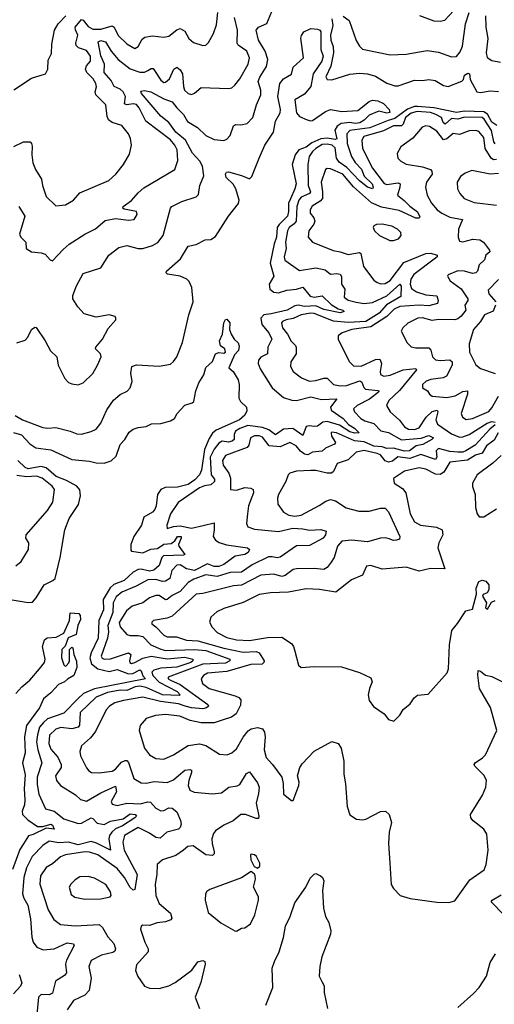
# Model space of a CAD drawing. Extents: x 2087054 to 2277909, y 548907 to 753496.
# Tile 310 of 444: x 2176762 to 2179700, y 695011 to 701101. Entities that reach past the tile are written whole.
import ezdxf

# ---------------------------------------------------------------- set-up
doc = ezdxf.new("R2010")
doc.units = 0

msp = doc.modelspace()

# ---------------------------------------------------------------- linework, layer by layer
at = {"layer": '0CON20XD'}
for points in [[(2176725, 700317.1), (2176785, 700345.7), (2176826.7, 700345), (2176836, 700335), (2176838.8, 700318.8), (2176837.1, 700265), (2176844.4, 700215), (2176860.8, 700175), (2176897.1, 700115), (2176903.3, 700075), (2176925, 700007.5), (2176985, 699950), (2177045, 699956.2), (2177095, 699983.8), (2177135, 700029.4), (2177314.4, 700105.6), (2177358, 700145), (2177405.4, 700204.6), (2177440.9, 700269.1), (2177454.4, 700325), (2177448.8, 700365), (2177436.4, 700395), (2177395.3, 700445.3), (2177335, 700465.8), (2177312.1, 700482.1), (2177302.8, 700502.7), (2177295.4, 700575), (2177232.4, 700635), (2177229.7, 700655), (2177237.2, 700685), (2177233.3, 700705), (2177215.9, 700735), (2177178.6, 700775), (2177169.4, 700795), (2177174.6, 700815), (2177199.7, 700845), (2177199.5, 700875), (2177175, 700910.9), (2177127, 700927), (2177111.1, 700941.1), (2177109.4, 700955), (2177122.3, 701005), (2177107.2, 701037.2), (2177105.8, 701055), (2177145, 701102.5), (2177155, 701097.5), (2177185, 701057.7), (2177215, 701042.9), (2177265, 701041.3), (2177335, 701062.2), (2177347.7, 701055), (2177372, 701002), (2177425, 700950.4), (2177475, 700921.9), (2177495, 700934.2), (2177520.6, 700979.4), (2177537.4, 700992.6), (2177585, 701000), (2177653.3, 700993.3), (2177685, 700998.1), (2177735, 701038.9), (2177755, 701046.9), (2177785, 701030), (2177810, 700985), (2177838.8, 700958.8), (2177895, 700940), (2177915, 700943.3), (2177930.5, 700959.5), (2177961.4, 701015), (2177980.9, 701069.1), (2177988.7, 701145)], [(2177244.5, 698965), (2177266.4, 699016.4), (2177262.5, 699035), (2177231.2, 699065), (2177234, 699075), (2177275.3, 699124.7), (2177308.8, 699191.2), (2177356.2, 699245), (2177356.7, 699255), (2177352.5, 699265), (2177315, 699275.8), (2177235, 699260.6), (2177160.6, 699280.6), (2177122, 699325), (2177090.8, 699375), (2177092, 699395), (2177114.2, 699455), (2177155, 699530), (2177264, 699565), (2177314.7, 699645.3), (2177375, 699692.2), (2177425, 699703.6), (2177495, 699685.4), (2177525.3, 699684.7), (2177585, 699704.5), (2177616.4, 699723.6), (2177650.9, 699765), (2177695.5, 699935), (2177704.8, 699945.2), (2177766.3, 699976.3), (2177853.8, 700005), (2177869.7, 700020.3), (2177876.2, 700075), (2177902.2, 700135), (2177893.1, 700195), (2177876.5, 700225), (2177832.6, 700275), (2177788.7, 700355), (2177729.3, 700405), (2177685.7, 700465.7), (2177634.9, 700504.9), (2177516.2, 700645), (2177511.3, 700658.7), (2177535, 700662.5), (2177573.6, 700653.6), (2177655, 700610.9), (2177705, 700593.6), (2177734.5, 700554.5), (2177775, 700515.3), (2177801, 700471), (2177863.4, 700433.4), (2177915, 700383.7), (2177965, 700360.4), (2178025, 700354.5), (2178045, 700362.2), (2178064.6, 700385.4), (2178085.4, 700444.6), (2178097.5, 700452.5), (2178130.9, 700450.9), (2178170.5, 700459.5), (2178204.7, 700495.3), (2178228.8, 700575), (2178254.7, 700635), (2178254, 700665), (2178237.7, 700717.7), (2178247.6, 700745), (2178289.5, 700810.5), (2178297.4, 700855), (2178281.9, 700905), (2178240.2, 700975), (2178226.5, 701035), (2178240, 701055), (2178292, 701078), (2178333.5, 701176.5)], [(2178765, 701122.2), (2178801.9, 701095), (2178845, 700971.2), (2178865, 700936.2), (2178885, 700918.6), (2179055, 700883.6), (2179155, 700887.5), (2179285, 700909.6), (2179355, 700899.1), (2179435, 700870.4), (2179465, 700872.2), (2179488.5, 700901.5), (2179503.8, 700936.2), (2179521.2, 701075), (2179544.2, 701145)], [(2179235.8, 701125.8), (2179325, 701093.1), (2179365, 701090.6), (2179393.2, 701096.8), (2179473.2, 701185)], [(2176725, 700666.7), (2176835, 700740), (2176922.5, 700765), (2176936.7, 700795), (2176939.3, 700849.3), (2176958.3, 700891.7), (2176961.2, 700948.8), (2176976.9, 701035), (2177000.4, 701075), (2177047.3, 701125)], [(2176757.6, 699945), (2176793.6, 699885), (2176760.9, 699775), (2176769.2, 699755), (2176800, 699725), (2176802.5, 699685), (2176834.2, 699664.2), (2176895, 699658), (2176919.5, 699649.5), (2176950, 699615), (2176965, 699608.8), (2177030.2, 699679.8), (2177068.3, 699711.7), (2177164.4, 699775), (2177232.3, 699807.7), (2177290.7, 699859.3), (2177355, 699870.5), (2177435, 699860), (2177470, 699865), (2177488.6, 699895), (2177485, 699913.8), (2177408, 699928), (2177400, 699935), (2177402, 699945), (2177455, 699982.9), (2177495, 700030.5), (2177529.9, 700060.1), (2177721.4, 700175), (2177741.1, 700228.9), (2177737.7, 700295), (2177722.5, 700325), (2177695, 700358.2), (2177543.2, 700473.2), (2177502, 700555), (2177485.5, 700575.5), (2177465, 700580), (2177425, 700574.2), (2177411.2, 700581.2), (2177416, 700625), (2177403, 700655), (2177385, 700671.6), (2177347.8, 700687.8), (2177327.9, 700725), (2177284.2, 700775), (2177287.7, 700825), (2177265, 700876.4), (2177247, 700963), (2177265, 700971.9), (2177293.3, 700963.3), (2177327.4, 700905), (2177370.8, 700855), (2177445, 700797.7), (2177505, 700775.3), (2177535, 700776.6), (2177555, 700786.2), (2177575, 700798.2), (2177588.1, 700798.1), (2177635, 700726.2), (2177655, 700713.2), (2177665, 700713.9), (2177689.4, 700735), (2177715.3, 700794.7), (2177735, 700806.7), (2177755, 700790.5), (2177770, 700765), (2177775, 700687.5), (2177782.9, 700665), (2177805, 700644.4), (2177825, 700638), (2177845, 700646.2), (2177885, 700680.6), (2178055, 700674.4), (2178075, 700680), (2178094.5, 700695.5), (2178125.3, 700734.7), (2178175.4, 700825), (2178185.4, 700865), (2178167.8, 700905), (2178115, 700943.3), (2178108.2, 700955), (2178109.5, 701035), (2178092.5, 701115)], [(2178694.9, 701105), (2178699.8, 701065), (2178684.9, 701005), (2178687.2, 700975), (2178702.2, 700935), (2178704.1, 700895), (2178687.1, 700813), (2178657.9, 700747.9), (2178665, 700730.6), (2178695, 700728.2), (2178805, 700764.6), (2178865, 700770.7), (2178915, 700766.1), (2178965, 700752.2), (2179035, 700707.5), (2179085, 700690.6), (2179105, 700691.8), (2179205, 700727.2), (2179255, 700725.2), (2179295, 700731.6), (2179333.8, 700725), (2179385, 700693.5), (2179415, 700686.5), (2179499.6, 700720.4), (2179509.3, 700730.7), (2179515, 700758.1), (2179535, 700770), (2179545.5, 700765.5), (2179549.8, 700729.8), (2179591.1, 700655), (2179615, 700650.6), (2179675, 700661.6), (2179725, 700655.8)], [(2179644.7, 701125), (2179646.4, 701055), (2179659.7, 700985), (2179649.1, 700895), (2179655.9, 700865.9), (2179685, 700847.5), (2179737.3, 700837.3)], [(2176735, 698651.9), (2176778.8, 698625), (2176905, 698579.4), (2176935, 698574.4), (2176985, 698578.8), (2177075, 698556.4), (2177115, 698538.9), (2177145, 698536.7), (2177205, 698553.1), (2177235, 698569.2), (2177263.9, 698606.1), (2177302.3, 698687.7), (2177343, 698747), (2177385, 698782.9), (2177426.8, 698803.2), (2177445, 698823.3), (2177457.3, 698862.7), (2177450, 698915), (2177456.2, 698955), (2177484.3, 698965.7), (2177625, 698956.9), (2177695, 698970.6), (2177715, 698986.9), (2177734.6, 699015), (2177768.8, 699105), (2177808.7, 699275), (2177836.8, 699355), (2177828.1, 699445), (2177811.1, 699481.1), (2177796.2, 699496.2), (2177755, 699513.8), (2177676.1, 699526.1), (2177668.8, 699535), (2177671.2, 699545), (2177757.8, 699622.2), (2177805, 699700), (2177855, 699710.6), (2177911.1, 699738.9), (2177945, 699741.4), (2177975, 699760), (2178054.2, 699885.8), (2178116.6, 699963.4), (2178120.9, 699985), (2178100.5, 700055), (2178084.3, 700084.3), (2178039.2, 700125), (2178035.5, 700145), (2178042.1, 700157.9), (2178055, 700160.5), (2178135, 700137.3), (2178185, 700116), (2178199.1, 700130.9), (2178245.4, 700244.6), (2178278.8, 700325), (2178333.9, 700405), (2178345, 700473.3), (2178374.4, 700525.6), (2178376.2, 700545), (2178360.8, 700625), (2178372.2, 700705), (2178395, 700734), (2178445, 700762.9), (2178455, 700806.2), (2178518.6, 700865), (2178503.1, 700986.9), (2178506.1, 701003.9), (2178520, 701025), (2178565, 701045.8), (2178605, 701042), (2178619.2, 701035), (2178625.4, 701025), (2178626.8, 700916.8), (2178640, 700875), (2178633.2, 700845), (2178578.5, 700765), (2178565, 700687.1), (2178525, 700639.7), (2178464.5, 700605), (2178475.7, 700525), (2178495, 700502.5), (2178540.5, 700480.5), (2178565, 700474.4), (2178575, 700478.1), (2178655, 700533.6), (2178685, 700544.7), (2178756.3, 700533.7), (2178855, 700540), (2178925, 700594.1), (2178945, 700602.1), (2178978.7, 700598.7), (2179015, 700582.2), (2179050, 700545), (2179053.4, 700526.6), (2179035, 700521.7), (2178985, 700535.5), (2178925, 700510.8), (2178895, 700478.5), (2178868.2, 700461.8), (2178839.4, 700459.4), (2178805, 700465.8), (2178751, 700459), (2178728, 700442), (2178713.4, 700416.6), (2178725, 700364.6), (2178715, 700360), (2178665, 700367.6), (2178625.8, 700364.1), (2178570.6, 700339.4), (2178535, 700311.4), (2178490.9, 700295), (2178467.9, 700265), (2178449.2, 700205), (2178472.9, 700085), (2178465.8, 700054.2), (2178438, 699992), (2178425.1, 699965), (2178426.3, 699915), (2178419, 699885), (2178368, 699835), (2178355.6, 699815), (2178351.9, 699755), (2178337.8, 699715), (2178313, 699595), (2178335.3, 699515), (2178305.5, 699465), (2178309.5, 699435), (2178335, 699415.4), (2178365, 699411.1), (2178415, 699428.1), (2178475, 699433.6), (2178515, 699446.8), (2178561, 699391), (2178585, 699384.8), (2178635, 699392.5), (2178689.5, 699339.5), (2178732.4, 699312.4), (2178762, 699305), (2178769.5, 699295), (2178745, 699287.5), (2178645, 699309), (2178595, 699331), (2178525, 699327.1), (2178485, 699335.9), (2178465, 699332), (2178416.8, 699303.2), (2178318.3, 699281.7)], [(2179715, 700445.9), (2179685, 700466.9), (2179656.9, 700516.9), (2179635, 700530.3), (2179515, 700534.6), (2179465, 700526), (2179325.4, 700555.4), (2179224.7, 700564.7), (2179205, 700563.4), (2179162.8, 700547.2), (2179085, 700489.2), (2179042, 700478), (2178928.7, 700431.3), (2178805, 700415.6), (2178786.2, 700395), (2178790, 700335), (2178815, 700255.3), (2178837.6, 700217.6), (2178877, 700177), (2178893.7, 700133.7), (2178943.5, 700085), (2178950.7, 700065), (2178945.7, 700054.3), (2178915, 700064.5), (2178865, 700103.6), (2178786.2, 700186.2), (2178739.5, 700219.5), (2178723.4, 700245), (2178715, 700307.4), (2178695.7, 700325), (2178665, 700330.9), (2178635, 700328.9), (2178595, 700303.7), (2178573.5, 700285), (2178554.8, 700255.2), (2178546.1, 700205), (2178547.8, 700075), (2178561.6, 700035), (2178555.1, 700024.9), (2178505, 700002.5), (2178489.8, 699985), (2178476.7, 699945), (2178473, 699855), (2178461.5, 699838.5), (2178429.3, 699815), (2178419.6, 699795), (2178407.3, 699725), (2178411.4, 699685), (2178398.7, 699635), (2178403.6, 699613.6), (2178495, 699550.5), (2178595, 699566.4), (2178653.2, 699553.2), (2178685, 699527.5), (2178725, 699531.6), (2178745, 699526.4), (2178753.2, 699513.2), (2178754.1, 699465), (2178775.5, 699435), (2178770.4, 699385), (2178796.2, 699366.2), (2178845, 699353), (2178895, 699344.8), (2178945, 699352.5), (2179035, 699392.4), (2179115.2, 699465.2), (2179123.2, 699453.2), (2179121, 699389), (2179033.2, 699336.8), (2178987.9, 699285), (2178905, 699234.1), (2178795, 699228.7), (2178705, 699235.9), (2178585, 699284.5), (2178565, 699286), (2178504.5, 699275.5), (2178455, 699252.4), (2178412, 699245), (2178389.4, 699235), (2178381.8, 699225), (2178389.2, 699195), (2178420, 699155), (2178441.6, 699111.6), (2178469.2, 699085), (2178473.2, 699073.2), (2178473.3, 699035), (2178439.6, 698985), (2178437.8, 698955), (2178455.6, 698925), (2178507.1, 698885), (2178556, 698866), (2178595, 698869), (2178645, 698883.9), (2178665, 698883), (2178705, 698843.9), (2178745, 698836.3), (2178785, 698839.2), (2178867.7, 698867.7), (2178879.7, 698859.7), (2178892.3, 698825), (2178903.5, 698815), (2178978.3, 698808.3), (2178986.9, 698805), (2178983.6, 698796.4), (2178927.1, 698752.9), (2178850, 698715), (2178828.1, 698695), (2178834.4, 698675), (2178874.6, 698635), (2178899, 698619), (2178953.4, 698603.4), (2178998.2, 698558.2), (2179045, 698548.4), (2179125, 698502.8), (2179247.4, 698512.6), (2179295, 698530), (2179323.1, 698515), (2179312.9, 698505), (2179256.6, 698473.4), (2179215.3, 698464.7), (2179175, 698435.1), (2179145, 698432.1), (2179075, 698451.5), (2179035, 698449.4), (2179005, 698459.4), (2178955, 698463.6), (2178895, 698489.7), (2178835, 698495.3), (2178723.3, 698545), (2178695, 698549.6), (2178690, 698545), (2178691.4, 698525), (2178716.1, 698485), (2178711.5, 698475), (2178655, 698450.4), (2178635, 698432.7), (2178575.5, 698425.5), (2178545, 698409), (2178525, 698413.5), (2178501.2, 698431.2), (2178473.6, 698465), (2178435, 698485.4), (2178375, 698459.3), (2178306.1, 698466.1), (2178265, 698518.2), (2178245, 698526.3), (2178215, 698526.6), (2178190.5, 698515), (2178181.2, 698468.8), (2178170, 698455), (2178035, 698405.4), (2178017.5, 698375), (2178022, 698345), (2178056.5, 698296.5), (2178066.8, 698265), (2178067.5, 698195), (2178105, 698191.5), (2178155, 698207.3), (2178193.6, 698203.6), (2178206.7, 698195), (2178209.1, 698175), (2178179.1, 698095), (2178171.5, 698045), (2178166.7, 697985), (2178174.6, 697964.6), (2178215, 697949.3), (2178365, 697935.9), (2178453.1, 697956.9), (2178515, 697951.4), (2178556.5, 697943.5), (2178627.1, 697947.1), (2178658.3, 697938.3), (2178655.3, 697915), (2178639.7, 697895), (2178555, 697848.2), (2178475, 697846.7), (2178375, 697775.8), (2178355, 697772), (2178325, 697779.6), (2178302.1, 697777.9), (2178200.1, 697729.9), (2178135, 697683.6), (2178065, 697682.8), (2177985, 697656.2), (2177915, 697666.9), (2177839, 697641), (2177805, 697619.6), (2177756.2, 697565), (2177705, 697539.5), (2177675, 697513.9), (2177665, 697512.7), (2177625, 697540), (2177605, 697539.4), (2177565.7, 697524.3), (2177525, 697493.9), (2177457.4, 697472.6), (2177423.8, 697445), (2177377.8, 697372.2), (2177384.7, 697345), (2177425, 697298.8), (2177445, 697291.2), (2177495, 697291.6), (2177525, 697285.2), (2177574.5, 697234.5), (2177635, 697207.1), (2177665, 697199.7), (2177845, 697205.4), (2177915, 697199.2), (2178063.5, 697145), (2178062.5, 697135), (2178035, 697121.4), (2177895, 697114.2), (2177680.4, 697035), (2177681.5, 697025), (2177694.6, 697015), (2177755, 696988.3), (2177927.5, 696865), (2177930, 696855), (2177918.5, 696845), (2177895, 696839.3), (2177825, 696844.6), (2177785.8, 696855.8), (2177745, 696869.4), (2177633.9, 696883.9), (2177525, 696909.8), (2177405, 696890.5), (2177351.4, 696875), (2177318.9, 696855), (2177297.6, 696832.4), (2177231.8, 696698.2), (2177201.3, 696658.7), (2177145, 696609.2), (2177133.3, 696575), (2177138, 696548), (2177175, 696473.8), (2177190, 696455), (2177207.5, 696445), (2177255, 696441.8), (2177335, 696453.9), (2177355, 696464.6), (2177391.9, 696508.1), (2177415, 696519.2), (2177425, 696518.2), (2177435, 696505.7), (2177468.1, 696408.1), (2177515, 696380.4), (2177545, 696378.8), (2177595, 696390), (2177675, 696383.4), (2177715, 696400), (2177745, 696425.3), (2177785, 696459.6), (2177814.4, 696464.4), (2177825, 696458.8), (2177826.4, 696445), (2177808.4, 696395), (2177804.1, 696364.1), (2177814.3, 696335), (2177842.4, 696322.4), (2177955, 696313.3), (2178011.1, 696318.9), (2178056.8, 696353.2), (2178108.1, 696361.9), (2178125, 696370.8), (2178165, 696437.8), (2178185, 696450), (2178235, 696381.9), (2178243.5, 696355), (2178241.1, 696315), (2178226.6, 696255), (2178243.1, 696175), (2178239.4, 696160.6), (2178225, 696159.4), (2178160, 696185), (2178130, 696185), (2178083.3, 696146.7), (2178025, 696119.3), (2177974.4, 696085), (2177961.6, 696068.4), (2177952.2, 696035), (2177953.6, 696005), (2177966.8, 695955), (2177965, 695942), (2177955, 695931.8), (2177915, 695936.6), (2177835, 695991.1), (2177802.8, 695987.2), (2177775, 695964.2), (2177729.3, 695930.7), (2177645.4, 695904.6), (2177613.3, 695876.7), (2177611.2, 695815), (2177600.4, 695755), (2177603.8, 695685), (2177625.5, 695635), (2177695.6, 695575), (2177704.2, 695545), (2177697.3, 695532.7), (2177665, 695520.5), (2177612.5, 695515), (2177565, 695499.2), (2177525, 695500.8), (2177514, 695495), (2177509.2, 695475), (2177535.7, 695395), (2177556.7, 695355), (2177556.7, 695335), (2177485.5, 695255), (2177479.8, 695219.8), (2177493.8, 695183.8), (2177535, 695124), (2177565, 695111.1), (2177625, 695110), (2177685, 695126.1), (2177725, 695146.8), (2177827.3, 695222.7), (2177865, 695274.3), (2177895, 695282.5), (2177908, 695275), (2177910.5, 695260.5), (2177883.8, 695146.2)], [(2179705, 700332.3), (2179696.4, 700345), (2179683.2, 700415), (2179637.9, 700485), (2179625, 700496.1), (2179515, 700498.6), (2179474.1, 700485.9), (2179435, 700489.1), (2179395, 700455.2), (2179383, 700465), (2179373.2, 700495), (2179338.8, 700515), (2179305, 700526.6), (2179222.3, 700532.3), (2179185, 700522), (2179149.3, 700495), (2179136.6, 700455), (2179125, 700444), (2179075, 700445.1), (2179015, 700414.2), (2178891.6, 700378.4), (2178880.6, 700355), (2178884.2, 700305), (2178945, 700183.1), (2179017.2, 700087.3), (2179035, 700081.4), (2179105, 700091.2), (2179117.5, 700085), (2179114.7, 700065), (2179100.3, 700015), (2179142.5, 699982.5), (2179176.5, 699946.5), (2179225, 699912.2), (2179239.5, 699880.5), (2179235, 699873.3), (2179215, 699874.1), (2179111.5, 699921.5), (2179001.7, 699941.7), (2178938.7, 699968.7), (2178827.4, 700067.4), (2178761.5, 700145), (2178685, 700177.5), (2178665, 700179.4), (2178655, 700174), (2178627.3, 700095), (2178637.3, 700035), (2178635.7, 699995), (2178622.2, 699977.8), (2178573.2, 699946.8), (2178559.2, 699925), (2178559.2, 699905), (2178582.1, 699875), (2178588.3, 699855), (2178583.2, 699836.8), (2178550.9, 699795), (2178547.8, 699755), (2178575, 699725.5), (2178702.6, 699672.6), (2178745, 699664.6), (2178795, 699647.8), (2178865, 699660), (2178874.2, 699655), (2178891.1, 699575), (2178955, 699490.6), (2178975, 699474.4), (2178997.3, 699467.3), (2179025, 699470), (2179055, 699488.4), (2179140.5, 699599.5), (2179275, 699655.3), (2179306.9, 699656.9), (2179346.2, 699645), (2179346, 699635), (2179335.8, 699625), (2179201.5, 699525), (2179183.1, 699495), (2179178.5, 699465), (2179187.7, 699437.7), (2179218.6, 699418.6), (2179275, 699399.8), (2179343.6, 699393.6), (2179352.8, 699365), (2179348.9, 699345), (2179295, 699330.4), (2179235, 699335.4), (2179115, 699327.6), (2179079.7, 699310.3), (2179034.9, 699265.1), (2178935, 699200.9), (2178818, 699185), (2178758.8, 699165), (2178733.8, 699145), (2178732.7, 699122.7), (2178803.1, 698985), (2178828.9, 698958.9), (2178875, 698957.7), (2178965, 698998.8), (2178991.1, 699001.1), (2179002.4, 698975), (2178992.9, 698925), (2178995, 698906.7), (2179015.3, 698895.3), (2179055, 698903), (2179135, 698934.8), (2179213.9, 698943.9), (2179217.5, 698935), (2179113.5, 698806.5), (2179047.8, 698745), (2179031.9, 698715), (2179054.7, 698674.7), (2179113.1, 698623.1), (2179145, 698583.5), (2179168.4, 698568.4), (2179205, 698566.4), (2179235, 698576.6), (2179278, 698642), (2179315, 698677.9), (2179346.4, 698686.4), (2179350.4, 698675), (2179338.5, 698625), (2179348.9, 698598.9), (2179435, 698539), (2179485, 698519.3), (2179505, 698520.2), (2179545, 698535.5), (2179655.3, 698605.3), (2179685.2, 698615.2), (2179705, 698610.5)], [(2179714.3, 700235.7), (2179695, 700233.5), (2179680.7, 700245), (2179642.5, 700305), (2179635, 700372.5), (2179605, 700408.9), (2179585, 700414.5), (2179545, 700412.9), (2179485, 700390), (2179445, 700396.6), (2179405, 700364.7), (2179385, 700358.6), (2179345, 700411.8), (2179299.6, 700439.6), (2179275, 700443.3), (2179254.3, 700435), (2179195, 700367.3), (2179121.2, 700315), (2179097.7, 700272.3), (2179102.5, 700245), (2179121.2, 700225), (2179155, 700207.8), (2179255, 700190.5), (2179305.4, 700175), (2179313.7, 700163.7), (2179315.2, 700144.8), (2179280, 700095), (2179273.5, 700065), (2179284.6, 700015), (2179311.8, 699965), (2179346.2, 699925), (2179375, 699904), (2179425, 699880.3), (2179502, 699865), (2179477.5, 699805), (2179476.7, 699755), (2179485, 699730.8), (2179505, 699726.5), (2179566.7, 699743.3), (2179609.6, 699739.6), (2179632.3, 699725), (2179671.1, 699675), (2179671.4, 699665), (2179648.1, 699645), (2179639.1, 699615), (2179606.8, 699585), (2179595.4, 699545), (2179585.2, 699534.8), (2179565, 699530.7), (2179515, 699545.8), (2179475, 699547.3), (2179415, 699523.3), (2179410.8, 699515), (2179427.1, 699485), (2179495.7, 699435.7), (2179536.1, 699375), (2179536.7, 699363.3), (2179516.9, 699335), (2179522.7, 699305), (2179495, 699266.9), (2179475, 699250.3), (2179455, 699244.8), (2179355, 699246.5), (2179315, 699241.1), (2179255, 699257.2), (2179226.7, 699255), (2179165, 699224.4), (2179134.2, 699195), (2179122.5, 699175), (2179161.3, 699101.3), (2179185, 699077.1), (2179215, 699070.4), (2179295, 699071.1), (2179306.9, 699056.9), (2179316.8, 699015), (2179335, 698997.4), (2179365, 698992.2), (2179425, 698996), (2179438.5, 698985), (2179438.2, 698965), (2179403.7, 698896.3), (2179383.7, 698886.3), (2179306.2, 698875), (2179277.5, 698865), (2179255.7, 698845), (2179255, 698823.8), (2179286.2, 698805), (2179298.8, 698785), (2179315, 698773.1), (2179405, 698764), (2179457.3, 698775), (2179505, 698802.2), (2179534.4, 698804.4), (2179533.9, 698785), (2179495.6, 698665), (2179502.1, 698642.1), (2179525, 698627.8), (2179565, 698634.7), (2179665, 698678.3), (2179685, 698699.4), (2179725, 698772.7)], [(2179725, 700148.8), (2179675, 700144.6), (2179561.7, 700168.3), (2179518.5, 700151.5), (2179489.7, 700130.3), (2179470, 700095), (2179472.2, 700055), (2179485.8, 700025), (2179512.5, 699995), (2179575, 699970.8), (2179713.3, 699953.3)], [(2179075, 699734.4), (2179106.7, 699745), (2179123.3, 699765), (2179121.2, 699785), (2179101.2, 699805), (2179065, 699824.3), (2179005, 699835.5), (2178970, 699835), (2178953.3, 699825), (2178950, 699815), (2178958.8, 699795), (2178988.8, 699765), (2179052.5, 699735), (2179075, 699734.4)], [(2179726.3, 699493.7), (2179661.1, 699428.9), (2179665.4, 699405), (2179709.6, 699355)], [(2179708.2, 699335), (2179692.1, 699297.9), (2179639.6, 699275), (2179615.2, 699234.8), (2179570.9, 699185), (2179544.4, 699095), (2179546.9, 699045), (2179586.4, 698966.4), (2179613.8, 698943.8), (2179705, 698911.5)], [(2177736.9, 698665), (2177785, 698716.9), (2177829.2, 698730.8), (2177840.2, 698739.8), (2177852.7, 698805), (2177870.3, 698855), (2177902.4, 698905), (2177915, 698949.4), (2177955, 698987.5), (2177975, 699033.3), (2177995, 699043.3), (2178025, 699038.8), (2178035.8, 699044.2), (2178031.2, 699065), (2178004.4, 699084.4), (2177999.4, 699115), (2178017.1, 699155), (2178025, 699226.7), (2178035, 699246), (2178045, 699249.2), (2178062.5, 699225), (2178060, 699185), (2178071.9, 699155), (2178090, 699125), (2178115, 699102.5), (2178121.4, 699081.4), (2178115.9, 699055), (2178091.3, 699028.7), (2178057, 698947), (2178083.3, 698925), (2178115, 698872.5), (2178121.4, 698845), (2178119.2, 698759.2), (2178129.5, 698739.5), (2178165.8, 698705), (2178168.3, 698681.7), (2178156.2, 698655), (2178121.9, 698625), (2177977.6, 698562.4), (2177955.7, 698544.3), (2177935, 698509.5), (2177906.7, 698443.3), (2177887.8, 698315), (2177875, 698286.4), (2177847.1, 698255), (2177805, 698226.7), (2177739.7, 698210.3), (2177663.1, 698206.9), (2177635, 698194.7), (2177615.2, 698165), (2177607.2, 698095), (2177598.1, 698071.9), (2177584.8, 698055), (2177531.5, 698025), (2177516.2, 697975), (2177467.8, 697905), (2177449.5, 697855), (2177449.3, 697819.3), (2177455, 697813.6), (2177525, 697803.8), (2177574.8, 697825.2), (2177615, 697830.4), (2177655, 697856.9), (2177699.5, 697860.5), (2177722.1, 697877.9), (2177739.4, 697905), (2177760.6, 697905), (2177762.2, 697895), (2177744.6, 697855.4), (2177746.2, 697845), (2177785, 697793.3), (2177775, 697788.5), (2177652.5, 697785), (2177641.4, 697775), (2177625.2, 697725), (2177592.8, 697697.2), (2177565, 697690.7), (2177515, 697702.6), (2177495, 697699.5), (2177465, 697683.9), (2177408.6, 697631.4), (2177345, 697606.9), (2177322.2, 697587.8), (2177279.7, 697515), (2177279.8, 697450.2), (2177251.1, 697385), (2177248.8, 697275), (2177205.1, 697184.9), (2177197.2, 697155), (2177207.4, 697117.4), (2177245.5, 697085.5), (2177315, 697070.1), (2177365, 697081.6), (2177435, 697054.2), (2177461.9, 697058.1), (2177505, 697080.3), (2177513.8, 697073.8), (2177523.4, 697043.4), (2177540, 697025), (2177225, 696962.3), (2177157.5, 696932.5), (2177125, 696901.7), (2177035, 696810.9), (2176935, 696776), (2176908.8, 696755), (2176885.7, 696724.3), (2176871.6, 696678.4), (2176867, 696635), (2176874.5, 696585), (2176898.4, 696505), (2176870, 696415), (2176870.7, 696370.7), (2176881.2, 696311.2), (2176920.8, 696220.8), (2176976.2, 696206.2), (2177035, 696158.2), (2177125, 696129.3), (2177145, 696131.6), (2177205, 696163.9), (2177215, 696161.1), (2177242.5, 696132.5), (2177285, 696123.8), (2177325, 696144.2), (2177401.6, 696158.4), (2177445, 696189.8), (2177477.3, 696185), (2177484.5, 696175), (2177474.6, 696165), (2177398.6, 696115), (2177354.1, 696095.9), (2177333.3, 696076.7), (2177318.3, 696055), (2177314, 696035), (2177325, 695964.5), (2177237.7, 696007.7), (2177205, 696017.6), (2177125, 695996.9), (2177065, 696014.9), (2177005, 696010.5), (2176945, 696019.7), (2176905, 695993.9), (2176839.1, 695925), (2176804.5, 695855.5), (2176788.3, 695795), (2176779.7, 695695), (2176788, 695668), (2176812.8, 695625), (2176829.2, 695539.1), (2176836.9, 695426.9), (2176845, 695396.2), (2176868.6, 695365), (2176907.9, 695347.9), (2176975, 695354.2), (2177055, 695391.2), (2177096, 695385), (2177098.6, 695375), (2177052, 695285), (2177045, 695260), (2177051.4, 695205), (2177039.7, 695190.3), (2176983.6, 695155), (2176965, 695080), (2176945, 695069.7), (2176895, 695071.6), (2176878.1, 695055), (2176861.6, 694885)], [(2178318.3, 699281.7), (2178273.1, 699275), (2178254.7, 699255), (2178260.6, 699215), (2178305.2, 699165), (2178323.1, 699125), (2178298, 699075), (2178295.6, 699035), (2178255, 699014.5), (2178241.2, 698995), (2178238.2, 698975), (2178251.5, 698941.5), (2178324.7, 698824.7), (2178395, 698764.2), (2178446.7, 698746.7), (2178475, 698744.7), (2178565, 698767.4), (2178631, 698751), (2178726, 698756), (2178686.4, 698705), (2178689.4, 698685), (2178763.3, 698635), (2178797.6, 698597.6), (2178834.7, 698575), (2178863.3, 698545), (2178837.2, 698542.8), (2178805, 698551.2), (2178742.6, 698592.6), (2178665.6, 698615.6), (2178638.9, 698611.1), (2178605, 698586.9), (2178584.4, 698584.4), (2178555, 698589), (2178535, 698584.7), (2178515, 698528.9), (2178452.9, 698572.9), (2178395, 698567.4), (2178345, 698534), (2178305, 698563.6), (2178265, 698578.6), (2178175, 698590.2), (2178125, 698573), (2178098.7, 698555), (2178090.2, 698535), (2178089.7, 698505), (2178076.8, 698493.2), (2178055, 698487.6), (2178015, 698493), (2177995, 698482.4), (2177964.9, 698445.1), (2177941.9, 698395), (2177946.3, 698286.3), (2177968.7, 698258.7), (2177968.6, 698245), (2177945, 698224.3), (2177905, 698218.8), (2177875, 698205.8), (2177742.2, 698115), (2177695, 698043.8), (2177672.9, 697975), (2177675, 697953.8), (2177713.3, 697966.7), (2177755, 697971.4), (2177825, 697956.8), (2177897.7, 697972.3), (2177965, 697988.8), (2177966.8, 697945), (2177960, 697905), (2177975, 697880.8), (2177997.2, 697867.2), (2178042.5, 697852.5), (2178172, 697835), (2178184.4, 697825), (2178177.3, 697805), (2178155, 697793.9), (2178095, 697782.4), (2178025, 697730.6), (2177995, 697718), (2177965, 697719.6), (2177925, 697735.9), (2177845, 697694.5), (2177793.9, 697703.9), (2177755, 697728.6), (2177735, 697727.6), (2177703.8, 697695), (2177690.4, 697645), (2177665, 697627.2), (2177645, 697625.9), (2177605, 697638.6), (2177555, 697636.4), (2177483.2, 697596.8), (2177395, 697561), (2177359.1, 697530.9), (2177339.8, 697495), (2177339.4, 697435), (2177307.7, 697355), (2177312, 697315), (2177306.1, 697275), (2177267.3, 697165), (2177271.8, 697151.8), (2177285, 697145.5), (2177325, 697148.7), (2177435.3, 697185.3), (2177450.4, 697175), (2177442.2, 697135), (2177444.7, 697124.7), (2177455, 697120), (2177475, 697124.4), (2177525, 697151.9), (2177575, 697164.6), (2177675, 697148.8), (2177785, 697157.7), (2177833.5, 697145), (2177832.9, 697135), (2177820.5, 697125), (2177735, 697095.9), (2177635, 697090.5), (2177592.3, 697077.7), (2177579.4, 697065), (2177586.5, 697045), (2177625, 697004.4), (2177736.1, 696945), (2177754.5, 696925), (2177749.3, 696920.7), (2177645, 696925.9), (2177545, 696969.6), (2177505, 696979.6), (2177477.7, 696975), (2177425, 696951.5), (2177385, 696954.9), (2177305, 696940.5), (2177235, 696910.2), (2177136.7, 696815), (2177131.9, 696738.1), (2177124.4, 696725.6), (2177085, 696714.5), (2177016.3, 696723.7), (2176985, 696712.8), (2176947.5, 696675), (2176942.7, 696625), (2176955, 696588.2), (2176998.8, 696538.8), (2177019, 696495), (2177018.7, 696475), (2176982.7, 696425), (2176988.9, 696395), (2177015.3, 696365.3), (2177107.4, 696307.4), (2177138.5, 696278.5), (2177175, 696267.3), (2177265, 696319.1), (2177355, 696360), (2177361.8, 696325), (2177328.6, 696265), (2177335, 696248), (2177365, 696241.2), (2177425, 696255.2), (2177508.5, 696251.5), (2177555, 696263.7), (2177571.9, 696261.9), (2177605, 696223.8), (2177635, 696207.5), (2177655, 696210.4), (2177685, 696226.9), (2177705, 696223.3), (2177735, 696202.1), (2177757.8, 696147.8), (2177761.2, 696125), (2177755.8, 696105), (2177745.7, 696094.3), (2177672.3, 696075), (2177631.1, 696038.9), (2177605, 696043), (2177565, 696070), (2177495, 696104.3), (2177410.7, 696055), (2177401.3, 696015), (2177409.5, 695965), (2177489.5, 695815), (2177475, 695721.4), (2177465, 695717.5), (2177445, 695733.8), (2177411.5, 695795), (2177365, 695851.4), (2177245, 695936.5), (2177195, 695952.7), (2177165, 695954.2), (2177045.4, 695935.4), (2177015, 695923.6), (2176965, 695880.9), (2176925, 695856.4), (2176891.2, 695805), (2176885.9, 695755), (2176937.7, 695595), (2176974.4, 695535), (2177015.4, 695505.4), (2177105, 695497.1), (2177255, 695503.9), (2177275, 695485.5), (2177308.1, 695428.1), (2177345, 695387.5), (2177355.4, 695354.6), (2177350.9, 695339.1), (2177339.3, 695330.7), (2177268.8, 695315), (2177205, 695281.2), (2177190.6, 695245), (2177203.7, 695173.7), (2177193.1, 695096.9), (2177165, 695067.5), (2177095.8, 695034.2), (2177055, 694978)], [(2176745, 699102.9), (2176795, 699118), (2176812.1, 699137.9), (2176835.8, 699184.2), (2176855, 699198.8), (2176865, 699198), (2176920, 699115), (2176951.8, 699051.8), (2176991.2, 699015), (2177000, 698965), (2177041.2, 698881.2), (2177065, 698856.7), (2177085, 698848.8), (2177125, 698842), (2177155.8, 698854.2), (2177215, 698912), (2177244.5, 698965)], [(2176723, 698547), (2176772.5, 698532.5), (2176825, 698477.5), (2176862.9, 698452.9), (2176955, 698440.3), (2177085, 698381.2), (2177195, 698369.4), (2177235, 698359.2), (2177285, 698358.1), (2177327.4, 698372.6), (2177359.4, 698400.6), (2177385, 698473.3), (2177413.3, 698505), (2177440.7, 698549.3), (2177465, 698567.5), (2177495, 698578.8), (2177545, 698583.8), (2177578.8, 698601.2), (2177635, 698602.9), (2177695, 698618.8), (2177720, 698635), (2177736.9, 698665)], [(2179706.2, 698595), (2179672.1, 698567.9), (2179580.9, 698469.1), (2179524, 698434), (2179504.3, 698425.7), (2179474.9, 698425.1), (2179425, 698430.3), (2179355, 698448.1), (2179340.8, 698435), (2179344, 698395), (2179335, 698381.1), (2179245, 698412.2), (2179176.3, 698386.3), (2179102.7, 698397.3), (2179070.5, 698369.5), (2179045, 698363.5), (2179025, 698373.3), (2178995, 698409.3), (2178975, 698418.6), (2178893.8, 698436.2), (2178845.6, 698425), (2178795, 698378.2), (2178726.9, 698355), (2178704.1, 698305.9), (2178693.1, 698296.9), (2178665, 698295.3), (2178595, 698311.8), (2178565, 698312.3), (2178475, 698309.4), (2178434.3, 698295.7), (2178423.8, 698285), (2178408.6, 698245), (2178364.4, 698165), (2178358.3, 698141.7), (2178360, 698105), (2178395, 698054.5), (2178427, 698037), (2178465, 698030.8), (2178503.8, 698036.2), (2178615, 698095.4), (2178656.1, 698123.9), (2178685, 698132.5), (2178717.1, 698125), (2178782.5, 698082.5), (2178861.3, 698061.3), (2178925, 698061.4), (2178995, 698079.5), (2179025, 698079.4), (2179045, 698056), (2179114.4, 697905), (2179112.1, 697887.9), (2179095, 697880.9), (2179075, 697880.4), (2179049.2, 697890.8)], [(2179723.7, 698545), (2179698.8, 698501.2), (2179652, 698465), (2179625, 698419.8), (2179582.5, 698407.4), (2179533.3, 698376.7), (2179425.5, 698365), (2179387.1, 698302.9), (2179365, 698287.3), (2179335, 698290.2), (2179275, 698321.1), (2179235, 698328.9), (2179145, 698307.9), (2179076.2, 698263.8), (2179080, 698235), (2179130.8, 698200.8), (2179151.8, 698175), (2179178.9, 698045), (2179205.3, 697995.3), (2179243.8, 697975), (2179342.5, 697962.5), (2179378.1, 697945), (2179381.8, 697915), (2179355.6, 697865), (2179349.4, 697835), (2179393.3, 697705), (2179305, 697706), (2179235, 697689.7), (2179155, 697713.8), (2179005, 697703.1), (2178935, 697725.5), (2178909.3, 697720.7), (2178884, 697665), (2178815, 697636.9), (2178719.5, 697560.5), (2178617.1, 697577.1), (2178535, 697581.2), (2178425, 697560.6), (2178315, 697556), (2178245, 697544.7), (2178145, 697495.4), (2178025, 697459.6), (2177982.2, 697437.8), (2177945.6, 697405), (2177937.5, 697375), (2177953.2, 697343.2), (2177985, 697310.8), (2178045, 697280.3), (2178104.7, 697265.3), (2178185, 697261.9), (2178295, 697280.3), (2178385, 697282.3), (2178443.6, 697243.6), (2178456.4, 697225), (2178464.5, 697195), (2178488, 697108), (2178504.2, 697094.2), (2178585, 697101.2), (2178755, 697098), (2178865, 697062.5), (2178935, 697030), (2178944, 697005), (2178927.8, 696965), (2178920, 696925), (2178925, 696890), (2178952.4, 696852.4), (2179018.1, 696808.1), (2179045, 696772.5), (2179077, 696763), (2179115, 696800), (2179136.2, 696833.8), (2179179.5, 696870.5), (2179204.1, 696905.9), (2179225, 696922.5), (2179291.2, 696928.8), (2179408, 697062), (2179416.7, 697085), (2179422.5, 697235), (2179436.2, 697323.8), (2179473, 697367), (2179523.1, 697445), (2179564, 697456), (2179588.7, 697548.7), (2179588.1, 697585), (2179603.5, 697626.5), (2179625, 697634.5), (2179648.1, 697628.1), (2179666.3, 697606.3), (2179666.6, 697575), (2179655, 697556.2), (2179631.2, 697545), (2179626, 697535), (2179650.8, 697495), (2179645, 697462.5), (2179657.5, 697455), (2179682.1, 697497.9), (2179705, 697509.2)], [(2179742.5, 698405), (2179691.7, 698358.3), (2179594.2, 698285), (2179564, 698235), (2179563.9, 698213.9), (2179581.2, 698165), (2179584.1, 698084.1), (2179594.2, 698044.2), (2179606.4, 698026.4), (2179635, 698026.2), (2179714.3, 698075.7)], [(2176715, 697512.7), (2176815, 697495.5), (2176840.7, 697499.3), (2176864.7, 697525.3), (2176913.1, 697605), (2176967.7, 697632.3), (2176980.9, 697645), (2177011.8, 697775), (2177041.3, 697945), (2177067.3, 698015), (2177126.7, 698103.3), (2177138.6, 698155), (2177133.8, 698193.8), (2177115, 698216), (2177051.7, 698251.7), (2176987.1, 698275), (2176925, 698328.4), (2176895, 698336.5), (2176815, 698323.6), (2176795, 698330.4), (2176750, 698375)], [(2176737.6, 697722.4), (2176770.6, 697749.4), (2176817.1, 697825), (2176819.4, 697865), (2176800, 697895), (2176801.4, 697915), (2176933.3, 698065), (2176966.7, 698116.7), (2176977.3, 698195), (2176962.7, 698215), (2176902.1, 698265), (2176866.8, 698276.8), (2176805, 698272.7), (2176745, 698281.6)], [(2179049.2, 697890.8), (2179025, 697896.4), (2178996.2, 697893.8), (2178915, 697870.9), (2178815, 697882.5), (2178757.1, 697875), (2178728.5, 697845), (2178708.2, 697775), (2178690.9, 697745), (2178665, 697713.1), (2178645, 697699.7), (2178584, 697706), (2178475, 697704.5), (2178455, 697699.5), (2178405, 697663.6), (2178385, 697656.7), (2178335, 697671.4), (2178255, 697664.3), (2178135, 697603.9), (2178085, 697599.5), (2177895, 697550.9), (2177855, 697548.6), (2177705, 697412.5), (2177675, 697399.5), (2177590, 697385), (2177580, 697375), (2177580.6, 697365), (2177604.2, 697345), (2177655, 697293.8), (2177674.3, 697284.3), (2177733.7, 697283.6), (2177794.2, 697264.2), (2177865, 697259.3), (2178025, 697213.3), (2178145, 697188.4), (2178225, 697192.4), (2178245.3, 697185), (2178274.5, 697135), (2178273.3, 697125), (2178262, 697115), (2178193, 697113), (2178045, 697070.2), (2177925, 697058.6), (2177900, 697045), (2177885.7, 697025), (2177893.1, 696995), (2177934.1, 696964.1), (2178095, 696919.6), (2178118.8, 696908.8), (2178130.8, 696895), (2178129.7, 696860.3), (2178102.2, 696807.8), (2178072.8, 696787.2), (2178015, 696768.9), (2177965, 696752.7), (2177885, 696752.7), (2177816.3, 696766.4), (2177752.9, 696792.9), (2177665, 696802.7), (2177603.4, 696796.6), (2177545, 696778.6), (2177508, 696735), (2177502, 696705), (2177535.4, 696595.4), (2177564.7, 696554.7), (2177605, 696530.5), (2177655, 696527.1), (2177715, 696554.6), (2177805, 696611.5), (2177875, 696621.8), (2177915, 696611.5), (2177997.9, 696557.9), (2178045.7, 696554.3), (2178075, 696567.5), (2178105, 696591.9), (2178146, 696664), (2178176.9, 696703.1), (2178195, 696715.5), (2178235, 696722.7), (2178264, 696715), (2178277.5, 696695), (2178280.9, 696665), (2178274.5, 696584.5), (2178287.6, 696537.6), (2178327.1, 696495), (2178384.3, 696415), (2178392.7, 696377.3), (2178395, 696310), (2178445, 696272.5), (2178455, 696272.5), (2178490, 696365), (2178491.2, 696385), (2178481.2, 696425), (2178496.2, 696475), (2178511.2, 696498.8), (2178585, 696576.2), (2178695, 696636.2), (2178733.3, 696625), (2178752, 696595), (2178768.6, 696515), (2178768.9, 696435), (2178779.4, 696375), (2178790, 696235), (2178805, 696183.3), (2178846.1, 696156.1), (2178885, 696151.2), (2178905, 696156), (2178995, 696204.2), (2179025.8, 696205.8), (2179050, 696185), (2179062.5, 696135), (2179050, 696075), (2179044.4, 696005), (2179052.5, 695885), (2179061.7, 695751.7), (2179075, 695726.7), (2179116.7, 695685), (2179180, 695665), (2179345, 695642), (2179418.8, 695641.2), (2179455, 695651.2), (2179549.3, 695780.7), (2179636.4, 695843.6), (2179649.4, 695875), (2179662.1, 695965), (2179654.5, 696064.5), (2179634.2, 696095), (2179568.1, 696145), (2179555.6, 696165), (2179552.7, 696185), (2179627.1, 696305), (2179646.5, 696355), (2179651.1, 696395), (2179636.9, 696426.9), (2179579.2, 696485), (2179576, 696495), (2179580.8, 696505), (2179626.9, 696535), (2179644.5, 696555), (2179715.3, 696705.2), (2179676.3, 696846.3), (2179608.6, 696965), (2179597, 697047), (2179600, 697075), (2179615, 697072.5), (2179646.1, 697046.1), (2179685, 697038.6), (2179755, 697004.4)], [(2176737.5, 696932.5), (2176774.6, 696975.4), (2176825.8, 697015), (2176885, 697086.2), (2176914.6, 697125.4), (2176920, 697145), (2176902.5, 697225), (2176914.6, 697265.4), (2176932.2, 697277.8), (2176987.2, 697282.7), (2177034.3, 697305.7), (2177070.7, 697385), (2177075, 697432.5), (2177128.9, 697428.9), (2177137.1, 697415), (2177139.4, 697390.6), (2177121.1, 697355), (2177111.7, 697298.3), (2177061.7, 697278.3), (2177043.6, 697226.4), (2177022.5, 697205), (2177020, 697155), (2177035, 697110), (2177043, 697103), (2177050, 697105), (2177067, 697123), (2177070, 697135), (2177070, 697205), (2177085, 697220), (2177090, 697215), (2177096.7, 697175), (2177113, 697133), (2177116, 697095), (2177096.7, 697045), (2177057.2, 697022.8), (2177038.6, 697005), (2177001.9, 696988.1), (2176955, 696937.1), (2176908.9, 696901.1), (2176884.5, 696845), (2176804.6, 696735), (2176790.8, 696665), (2176796.1, 696566.1), (2176779.2, 696505), (2176795, 696430), (2176789.8, 696345), (2176793.2, 696275), (2176790.8, 696245), (2176776.6, 696205), (2176779.6, 696185), (2176811.8, 696151.8), (2176871.5, 696111.5), (2176905, 696110), (2176955, 696125.5), (2176965, 696118.8), (2176976.1, 696093.9), (2176925, 696100), (2176845, 696060.6), (2176816.1, 696053.9), (2176785, 696003.9), (2176762.1, 695967.9), (2176716.7, 695845)], [(2178235, 695852.5), (2178247.5, 695865), (2178247.5, 695885), (2178227.5, 695925), (2178215, 695936.7), (2178195, 695940), (2178190, 695935), (2178192.5, 695905), (2178213.6, 695863.6), (2178235, 695852.5)], [(2177165, 695660.8), (2177265, 695664.4), (2177322.5, 695675), (2177328, 695685), (2177325, 695707.5), (2177295, 695752), (2177225, 695791.4), (2177185, 695800.8), (2177135, 695799.4), (2177105, 695780.8), (2177079.2, 695755), (2177068.6, 695735), (2177080, 695690), (2177103, 695673), (2177165, 695660.8)], [(2178105, 695464.4), (2178135, 695481.4), (2178155.5, 695484.5), (2178191.4, 695508.6), (2178216.7, 695565), (2178240, 695655), (2178239.4, 695675), (2178210, 695735), (2178222, 695785), (2178220, 695805), (2178216.2, 695816.2), (2178195, 695832.5), (2178135, 695794), (2177938.3, 695721.7), (2177920.5, 695709.5), (2177912, 695695), (2177910.6, 695655), (2177929.7, 695579.7), (2178006.7, 695515), (2178093.8, 695465), (2178105, 695464.4)], [(2178285.4, 695005), (2178328.1, 695115), (2178325.6, 695235), (2178338.5, 695275), (2178369.2, 695335), (2178395.4, 695425), (2178407.9, 695495), (2178436.1, 695553.9), (2178465, 695638), (2178532.9, 695735), (2178559.3, 695790.7), (2178585, 695816.2), (2178595, 695821.2), (2178625, 695806.7), (2178636.7, 695795), (2178643.8, 695775), (2178636, 695715), (2178642, 695605), (2178654.2, 695555), (2178675, 695516.7), (2178688.1, 695465), (2178685.6, 695445), (2178632.9, 695305), (2178619.2, 695245), (2178615.4, 695185.4), (2178631.3, 695151.3), (2178646.5, 695125), (2178646.4, 695085), (2178666.7, 694985)], [(2179758.2, 695565), (2179681.4, 695645), (2179686, 695655), (2179741.5, 695688.5)], [(2179475, 694991.4), (2179571.7, 695078.3), (2179605.4, 695114.6), (2179651.4, 695185), (2179675, 695270), (2179706.6, 695323.4)], [(2176759.5, 695195), (2176774.4, 695145), (2176766.9, 695123.1), (2176723.9, 695075)], [(2177883.8, 695146.2), (2177849.2, 695055), (2177874.6, 694985)]]:
    msp.add_lwpolyline(points, dxfattribs=at)

doc.saveas('drawing.dxf')
